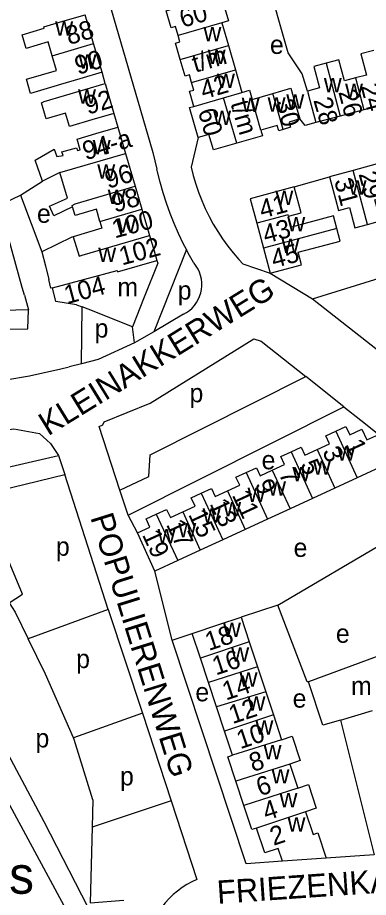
# Model space of a CAD drawing. Extents: x 159261 to 160849, y 382514 to 384534.
# Drawn here: x 159608.7 to 159684.3, y 383783.7 to 383973 of the extents above; entities that cross this region are included whole.
import ezdxf

# ---------------------------------------------------------------- set-up
doc = ezdxf.new("R2010")
doc.units = 0
for name, color, linetype in [('BLT_Basislijn', 7, 'Continuous'), ('BLT_Bebouwing', 7, 'Continuous'), ('BLT_Centroide', 7, 'Continuous'), ('BLT_Huisnummer', 7, 'Continuous'), ('BLT_Huisnummer_ tussenligend', 7, 'Continuous'), ('BLT_Huisnummer_reeks', 7, 'Continuous'), ('BLT_Onderverdeling_panden', 7, 'Continuous'), ('BLT_Straatnaam', 7, 'Continuous'), ('BLT_Terrein_beschrifting', 7, 'Continuous')]:
    doc.layers.add(name, color=color, linetype=linetype)

msp = doc.modelspace()

# ---------------------------------------------------------------- linework, layer by layer
at = {"layer": 'BLT_Basislijn'}
for p, q in [((159627.56, 383958.84), (159626.88, 383961.25)), ((159629.45, 383952.41), (159630.31, 383949.47)), ((159647.59, 383947.2), (159646.07, 383940.85)), ((159609.33, 383934.84), (159614.01, 383937.8)), ((159668.29, 383936.59), (159675.88, 383938.77)), ((159604.09, 383932.33), (159609.33, 383934.84)), ((159609.33, 383934.84), (159613.93, 383922.63)), ((159672.21, 383912.53), (159713.32, 383925.22)), ((159645.04, 383923.14), (159638.02, 383905.45)), ((159657.23, 383920.04), (159663.09, 383918.04)), ((159663.09, 383918.04), (159672.21, 383912.53)), ((159622.48, 383898.56), (159622.57, 383910.8)), ((159644.43, 383909.21), (159638.02, 383905.45)), ((159633.86, 383903.08), (159633.41, 383906.48)), ((159678.99, 383889.28), (159670.76, 383895.84)), ((159632.47, 383865.96), (159678.99, 383889.28)), ((159678.99, 383889.28), (159682.63, 383886.42)), ((159682.63, 383886.42), (159686.54, 383883.35)), ((159617.5, 383878.84), (159618.88, 383874.73)), ((159628.23, 383845.64), (159618.88, 383874.73)), ((159632.47, 383865.96), (159630.72, 383871.32)), ((159634.5, 383862.14), (159632.47, 383865.96)), ((159664.76, 383846.59), (159689.07, 383860.89)), ((159641.98, 383839.1), (159638.28, 383853.93)), ((159628.23, 383845.64), (159610.95, 383839.4)), ((159628.23, 383845.64), (159635.56, 383823.36)), ((159664.76, 383846.59), (159656.82, 383844.02)), ((159671.05, 383830.08), (159664.76, 383846.59)), ((159641.98, 383839.1), (159646.29, 383840.53)), ((159671.39, 383830.08), (159671.05, 383830.08)), ((159635.56, 383823.36), (159620.72, 383818.08)), ((159635.56, 383823.36), (159641.75, 383804.53)), ((159678.24, 383821.9), (159685.52, 383792.92)), ((159620.88, 383817.73), (159620.72, 383818.08)), ((159624.89, 383804.76), (159620.88, 383817.73)), ((159624.89, 383804.76), (159624.74, 383798.83)), ((159641.75, 383804.53), (159624.74, 383798.83)), ((159641.75, 383804.53), (159647.32, 383787.59))]:
    msp.add_line(p, q, dxfattribs=at)
for points in [[(159610.25, 384038.63), (159637.82, 383944.02), (159638.69, 383940.44)], [(159671.12, 383957.21), (159670.01, 383960.92), (159666.98, 383965.44), (159662.28, 383981.84), (159662.11, 383982.43)], [(159672.93, 383950.42), (159670.64, 383949.83), (159669.48, 383951.22)], [(159645.04, 383923.14), (159644.36, 383924.44), (159643.35, 383926.56), (159642.4, 383928.71), (159641.54, 383930.89), (159640.74, 383933.1), (159640.02, 383935.33), (159639.38, 383937.59), (159638.82, 383939.86), (159638.69, 383940.44)], [(159646.07, 383940.85), (159646.53, 383939.02), (159647.06, 383937.21), (159647.67, 383935.43), (159648.36, 383933.67), (159649.11, 383931.95), (159649.95, 383930.25), (159650.85, 383928.6), (159651.82, 383926.98), (159652.86, 383925.41), (159653.96, 383923.88), (159655.13, 383922.4), (159656.36, 383920.98), (159657.23, 383920.04)], [(159646.61, 383920.32), (159645.45, 383922.36), (159645.04, 383923.14)], [(159644.43, 383909.21), (159645.09, 383909.58), (159645.7, 383910.03), (159646.27, 383910.53), (159646.77, 383911.09), (159647.22, 383911.71), (159647.6, 383912.36), (159647.9, 383913.05), (159648.14, 383913.78), (159648.29, 383914.52), (159648.37, 383915.27), (159648.36, 383916.03), (159648.28, 383916.78), (159648.11, 383917.52), (159647.87, 383918.24), (159647.56, 383918.93), (159647.18, 383919.58), (159646.72, 383920.18), (159646.61, 383920.32)], [(159672.21, 383912.53), (159687.55, 383900.54)], [(159582.49, 383905.53), (159610.88, 383906.06), (159611.04, 383910.16)], [(159638.02, 383905.45), (159634.36, 383903.31), (159633.86, 383903.08)], [(159630.72, 383871.32), (159626.23, 383885.04), (159627.01, 383885.44), (159627.33, 383886.08), (159637.21, 383890.08), (159659.6, 383903.88), (159661.19, 383903.39), (159670.76, 383895.84)], [(159633.86, 383903.08), (159626.07, 383899.47), (159622.48, 383898.56)], [(159611.26, 383895.92), (159618, 383897.42), (159619.78, 383897.87)], [(159622.48, 383898.56), (159619.78, 383897.87)], [(159606.15, 383895.08), (159611.26, 383895.92)], [(159630.72, 383871.32), (159636.96, 383874.32), (159637.21, 383878.93), (159670.76, 383895.84)], [(159576.87, 383880.02), (159607.84, 383884.57), (159613.4, 383883.55), (159615.78, 383881.39), (159617.5, 383878.84)], [(159576.87, 383880.02), (159579.79, 383870.52), (159580.1, 383870.2), (159617.5, 383878.84)], [(159585.27, 383853.34), (159584.12, 383856.18), (159581.66, 383865.68), (159618.88, 383874.73)], [(159606.86, 383847.11), (159609.71, 383848.97), (159605.25, 383859.69), (159585.27, 383853.34)], [(159606.86, 383847.11), (159608.14, 383845.11), (159610.95, 383839.4)], [(159620.72, 383818.08), (159614.7, 383831.76), (159610.95, 383839.4)], [(159593.57, 383838.89), (159614.31, 383800.04), (159625.16, 383778.96)], [(159665.73, 383791.51), (159657.93, 383790.96), (159641.98, 383839.1)], [(159621.07, 383777.49), (159612.6, 383774.43), (159599.83, 383767.32), (159593.2, 383763.82), (159592.64, 383763.8), (159578.88, 383788.08), (159578.47, 383789.32), (159580.38, 383790.74), (159605.05, 383805.54), (159605.98, 383805.38), (159621.07, 383777.49)], [(159624.74, 383798.83), (159624.33, 383782.58), (159631.56, 383783.16)], [(159685.52, 383792.92), (159675.16, 383792.18)], [(159647.32, 383787.59), (159646.21, 383787.07), (159645.15, 383786.49), (159644.12, 383785.84), (159643.14, 383785.11), (159642.21, 383784.33), (159641.33, 383783.49), (159640.5, 383782.59), (159639.74, 383781.64), (159639.05, 383780.64), (159638.41, 383779.6), (159637.85, 383778.52), (159637.37, 383777.4), (159637.2, 383776.98)]]:
    msp.add_lwpolyline(points, dxfattribs=at)
at = {"layer": 'BLT_Bebouwing'}
for p, q in [((159625.06, 383967.45), (159623.24, 383973.65)), ((159652.69, 383971.9), (159654.12, 383967)), ((159626.88, 383961.25), (159625.06, 383967.45)), ((159654.12, 383967), (159655.62, 383961.81)), ((159655.62, 383961.81), (159657.03, 383956.94)), ((159627.56, 383958.84), (159629.45, 383952.41)), ((159659.21, 383955.4), (159663.68, 383956.69)), ((159683.3, 383953.17), (159678.22, 383951.82)), ((159688.46, 383954.54), (159683.3, 383953.17)), ((159678.22, 383951.82), (159672.93, 383950.42)), ((159630.31, 383949.47), (159631.96, 383943.81)), ((159664.61, 383949.8), (159661.12, 383948.79)), ((159664.94, 383948.67), (159664.61, 383949.8)), ((159665.92, 383948.95), (159664.94, 383948.67)), ((159661.46, 383947.62), (159655.91, 383946.01)), ((159661.12, 383948.79), (159661.46, 383947.62)), ((159631.96, 383943.81), (159634.03, 383936.75)), ((159686.14, 383941.54), (159680.99, 383940.15)), ((159617.77, 383939.72), (159614.01, 383937.8)), ((159680.99, 383940.15), (159675.88, 383938.77)), ((159634.03, 383936.75), (159635.48, 383931.8)), ((159635.48, 383931.8), (159637.13, 383926.16)), ((159660.23, 383928.81), (159661.67, 383923.41)), ((159637.13, 383926.16), (159638.11, 383922.81)), ((159661.67, 383923.41), (159663.09, 383918.04)), ((159610.17, 383913.27), (159611.04, 383910.16)), ((159621.4, 383911.24), (159622.57, 383910.8)), ((159635.96, 383912.86), (159633.41, 383906.48)), ((159611.04, 383910.16), (159605.55, 383909.98)), ((159633.41, 383906.48), (159623.85, 383910.29)), ((159677.26, 383884.03), (159679.44, 383885.04)), ((159690.72, 383878.09), (159681.87, 383874.01)), ((159681.87, 383874.01), (159677.06, 383871.8)), ((159677.06, 383871.8), (159672.23, 383869.57)), ((159672.23, 383869.57), (159667.39, 383867.34)), ((159667.39, 383867.34), (159662.56, 383865.12)), ((159662.56, 383865.12), (159657.71, 383862.88)), ((159638.28, 383853.93), (159634.5, 383862.14)), ((159657.71, 383862.88), (159652.88, 383860.66)), ((159652.88, 383860.66), (159648.05, 383858.43)), ((159648.05, 383858.43), (159643.18, 383856.19)), ((159643.18, 383856.19), (159638.28, 383853.93)), ((159656.82, 383844.02), (159658.58, 383838.72)), ((159648.07, 383835.17), (159646.29, 383840.53)), ((159658.58, 383838.72), (159660.38, 383833.31)), ((159690.23, 383837.11), (159671.39, 383830.08)), ((159649.8, 383829.95), (159648.07, 383835.17)), ((159660.38, 383833.31), (159662.15, 383827.97)), ((159651.53, 383824.74), (159649.8, 383829.95)), ((159662.15, 383827.97), (159663.81, 383822.99)), ((159653.26, 383819.52), (159651.53, 383824.74)), ((159678.24, 383821.9), (159685.18, 383823.98)), ((159663.81, 383822.99), (159665.58, 383817.67)), ((159654.99, 383814.31), (159653.26, 383819.52)), ((159667.32, 383812.42), (159669.05, 383807.24)), ((159657.43, 383803.54), (159655.7, 383808.75)), ((159670.73, 383802.17), (159672.35, 383797.3))]:
    msp.add_line(p, q, dxfattribs=at)
for points in [[(159640.69, 383974.51), (159645.49, 383975.91), (159652.5, 383977.94), (159654.13, 383972.32), (159652.69, 383971.9)], [(159616.14, 383964.83), (159615.26, 383967.81), (159610.49, 383966.41), (159609.64, 383969.34), (159614.39, 383970.73), (159614.3, 383971.02), (159618.44, 383972.24), (159623.24, 383973.65)], [(159643.25, 383969.16), (159642.69, 383971.11), (159641.76, 383970.84), (159640.69, 383974.51)], [(159643.74, 383963.99), (159642.71, 383967.53), (159643.65, 383967.8), (159643.25, 383969.16)], [(159685.42, 383965.96), (159682.63, 383965.22), (159683.84, 383960.67), (159681.47, 383960.04)], [(159626.88, 383961.25), (159622.08, 383959.84), (159617.94, 383958.62), (159611.48, 383956.72), (159610.58, 383959.76), (159617.06, 383961.67), (159616.14, 383964.83)], [(159646.16, 383959.07), (159645.69, 383960.72), (159644.76, 383960.45), (159643.74, 383963.99)], [(159675.19, 383963.24), (159672.49, 383962.52), (159673.72, 383957.9), (159671.12, 383957.21)], [(159681.47, 383960.04), (159679.1, 383959.41), (159677.89, 383963.96), (159675.19, 383963.24)], [(159629.45, 383952.41), (159624.65, 383951.01), (159619.86, 383949.6), (159619.02, 383952.48), (159614.83, 383951.25), (159613.81, 383954.7), (159614.43, 383955), (159627.56, 383958.84)], [(159646.68, 383953.93), (159645.74, 383957.17), (159646.64, 383957.43), (159646.16, 383959.07)], [(159657.03, 383956.94), (159658.63, 383957.38), (159659.21, 383955.4)], [(159663.68, 383956.69), (159667.57, 383957.82), (159668.09, 383956.02), (159669.48, 383951.22)], [(159671.12, 383957.21), (159671.65, 383955.25), (159672.93, 383950.42)], [(159647.59, 383947.2), (159645.72, 383953.65), (159646.68, 383953.93)], [(159669.48, 383951.22), (159667.19, 383950.56), (159667.52, 383949.42), (159665.92, 383948.95)], [(159614.01, 383937.8), (159612.43, 383942.33), (159616.54, 383944.74), (159617.13, 383943.13), (159618.48, 383943.39), (159618.22, 383944.11), (159621.38, 383945.04), (159621.56, 383944.43), (159622.15, 383944.6), (159621.48, 383946.89), (159625.51, 383948.07), (159630.31, 383949.47)], [(159655.91, 383946.01), (159650.86, 383944.55), (159649.9, 383947.87), (159647.59, 383947.2)], [(159620.54, 383932.28), (159616.52, 383930.37), (159615.53, 383932.46), (159619.4, 383934.17), (159617.77, 383939.72)], [(159675.88, 383938.77), (159677.18, 383933.94), (159677.82, 383931.52), (159680.18, 383932.16), (159681.36, 383927.8), (159684.11, 383928.54)], [(159668.29, 383936.59), (159658.83, 383934.05), (159660.23, 383928.81)], [(159667.07, 383930.32), (159669.78, 383931.05), (159668.29, 383936.59)], [(159684.11, 383928.54), (159686.86, 383929.28), (159685.64, 383933.79), (159688.05, 383934.44)], [(159626.43, 383929.15), (159625.65, 383931.81), (159621.07, 383930.47), (159620.54, 383932.28)], [(159677.46, 383927.65), (159676.74, 383930.34), (159667.72, 383927.94), (159667.07, 383930.32)], [(159626.43, 383929.15), (159626.85, 383927.69), (159620.66, 383925.87)], [(159663.09, 383918.04), (159669.88, 383919.86), (159669.17, 383922.53), (159678.18, 383924.95), (159677.46, 383927.65)], [(159610.17, 383913.27), (159609.69, 383914.97), (159606.71, 383925.63)], [(159620.66, 383925.87), (159620.36, 383925.79), (159613.93, 383922.63)], [(159613.93, 383922.63), (159614.67, 383919.65), (159615.4, 383916.68)], [(159638.11, 383922.81), (159638.7, 383920.79)], [(159638.7, 383920.79), (159638.89, 383920.16), (159635.96, 383912.86)], [(159616.18, 383914.87), (159615.87, 383914.79), (159615.4, 383916.68)], [(159616.93, 383911.92), (159616.18, 383914.87)], [(159621.4, 383911.24), (159616.93, 383911.92)], [(159623.85, 383910.29), (159622.57, 383910.8)], [(159679.44, 383885.04), (159680.26, 383883.28), (159682.88, 383884.49), (159683.95, 383882.21), (159686.54, 383883.35)], [(159673.24, 383880.1), (159675.86, 383881.3), (159675.07, 383883.03), (159677.26, 383884.03)], [(159663.56, 383875.65), (159666.18, 383876.86), (159665.39, 383878.58), (159667.6, 383879.6)], [(159667.6, 383879.6), (159669.81, 383880.62), (159670.61, 383878.89), (159673.24, 383880.1)], [(159653.89, 383871.18), (159656.54, 383872.4), (159655.74, 383874.15), (159657.93, 383875.16)], [(159657.93, 383875.16), (159660.13, 383876.17), (159660.93, 383874.44), (159663.56, 383875.65)], [(159648.25, 383870.69), (159650.43, 383871.7), (159651.23, 383869.96), (159653.89, 383871.18)], [(159644.25, 383866.66), (159646.91, 383867.89), (159646.08, 383869.69), (159648.25, 383870.69)], [(159634.5, 383862.14), (159637.18, 383863.38), (159636.35, 383865.17), (159638.57, 383866.19)], [(159638.57, 383866.19), (159640.78, 383867.21), (159641.6, 383865.44), (159644.25, 383866.66)], [(159646.29, 383840.53), (159652.04, 383842.44), (159656.82, 383844.02)], [(159678.24, 383821.9), (159674.48, 383820.77), (159671.39, 383830.08)], [(159665.58, 383817.67), (159667.81, 383818.42), (159669.55, 383813.16), (159667.32, 383812.42)], [(159655.7, 383808.75), (159653.97, 383813.97), (159654.99, 383814.31)], [(159669.05, 383807.24), (159671.33, 383808.01), (159673.01, 383802.92), (159670.73, 383802.17)], [(159660.18, 383798.66), (159659.16, 383798.32), (159657.43, 383803.54)], [(159665.73, 383791.51), (159664.82, 383794.25), (159661.96, 383793.3), (159660.18, 383798.66)], [(159672.35, 383797.3), (159673.36, 383797.63), (159675.16, 383792.18)], [(159675.16, 383792.18), (159665.73, 383791.51)]]:
    msp.add_lwpolyline(points, dxfattribs=at)
at = {"layer": 'BLT_Onderverdeling_panden'}
for p, q in [((159652.69, 383971.9), (159643.25, 383969.16)), ((159616.14, 383964.83), (159625.06, 383967.45)), ((159643.74, 383963.99), (159654.12, 383967)), ((159675.19, 383963.24), (159678.22, 383951.82)), ((159646.16, 383959.07), (159655.62, 383961.81)), ((159681.47, 383960.04), (159683.3, 383953.17)), ((159653.07, 383955.79), (159657.03, 383956.94)), ((159665.92, 383948.95), (159663.68, 383956.69)), ((159646.68, 383953.93), (159653.07, 383955.79)), ((159655.91, 383946.01), (159653.07, 383955.79)), ((159661.12, 383948.79), (159659.21, 383955.4)), ((159617.77, 383939.72), (159631.96, 383943.81)), ((159684.11, 383928.54), (159680.99, 383940.15)), ((159677.46, 383927.65), (159661.67, 383923.41)), ((159677.26, 383884.03), (159681.87, 383874.01)), ((159667.6, 383879.6), (159672.23, 383869.57)), ((159673.24, 383880.1), (159677.06, 383871.8)), ((159657.93, 383875.16), (159662.56, 383865.12)), ((159663.56, 383875.65), (159667.39, 383867.34)), ((159648.25, 383870.69), (159652.88, 383860.66)), ((159653.89, 383871.18), (159657.71, 383862.88)), ((159638.57, 383866.19), (159643.18, 383856.19)), ((159644.25, 383866.66), (159648.05, 383858.43)), ((159658.58, 383838.72), (159648.07, 383835.17)), ((159660.38, 383833.31), (159649.8, 383829.95)), ((159662.15, 383827.97), (159651.53, 383824.74)), ((159663.81, 383822.99), (159653.26, 383819.52)), ((159665.58, 383817.67), (159654.99, 383814.31)), ((159667.32, 383812.42), (159655.7, 383808.75)), ((159669.05, 383807.24), (159657.43, 383803.54)), ((159670.73, 383802.17), (159660.18, 383798.66))]:
    msp.add_line(p, q, dxfattribs=at)
for points in [[(159620.54, 383932.28), (159620.44, 383932.62), (159621.08, 383932.95), (159634.03, 383936.75)], [(159626.43, 383929.15), (159635.48, 383931.8)], [(159667.07, 383930.32), (159667, 383930.61), (159660.23, 383928.81)], [(159620.66, 383925.87), (159621.96, 383921.67), (159622.62, 383921.89), (159637.13, 383926.16)], [(159616.18, 383914.87), (159630.11, 383918.6), (159630.2, 383918.3), (159638.7, 383920.79)]]:
    msp.add_lwpolyline(points, dxfattribs=at)

# ---------------------------------------------------------------- texts
at = {"layer": 'BLT_Centroide'}
for s, p in [('w', (159616.77, 383969.12)), ('w', (159648.73, 383967.94)), ('e', (159663.06, 383965.21)), ('w', (159649.64, 383963.03)), ('w', (159621.8, 383962.03)), ('w', (159651.64, 383957.88)), ('w', (159674.67, 383956.98)), ('w', (159679.25, 383955.77)), ('w', (159621.7, 383954.5)), ('w', (159666.58, 383953.42)), ('w', (159656.97, 383952.7)), ('w', (159662.55, 383952.78)), ('w', (159650.81, 383949.92)), ('w', (159624.87, 383943.62)), ('w', (159625.85, 383938.38)), ('w', (159680, 383934.92)), ('w', (159628.1, 383932.94)), ('w', (159664.22, 383932.72)), ('e', (159612.86, 383928.88)), ('w', (159666.79, 383927.03)), ('w', (159630.28, 383926.75)), ('w', (159665.55, 383922.41)), ('w', (159626.05, 383920.47)), ('m', (159630.19, 383913.06)), ('p', (159643.18, 383912.35)), ('p', (159625.28, 383904.18)), ('p', (159645.73, 383890.26)), ('w', (159677.55, 383877.7)), ('e', (159661.26, 383875.84)), ('w', (159672.33, 383874.66)), ('w', (159667.89, 383873.27)), ('w', (159662.66, 383870.2)), ('w', (159658.22, 383868.83)), ('w', (159652.98, 383865.72)), ('w', (159648.56, 383864.34)), ('w', (159643.31, 383861.23)), ('w', (159638.84, 383859.89)), ('p', (159616.94, 383857.24)), ('e', (159668.15, 383856.99)), ('w', (159652.94, 383839.78)), ('e', (159677.27, 383838.52)), ('w', (159654.71, 383834.44)), ('p', (159621.3, 383833.07)), ('w', (159656.51, 383829.06)), ('m', (159680.53, 383827.25)), ('e', (159646.99, 383825.92)), ('w', (159658.22, 383823.91)), ('e', (159667.95, 383824.56)), ('w', (159659.93, 383818.75)), ('p', (159612.54, 383816)), ('w', (159661.69, 383813.47)), ('p', (159630.75, 383807.83)), ('w', (159663.41, 383808.25)), ('w', (159665.12, 383803.12)), ('w', (159666.85, 383797.91))]:
    msp.add_text(s, height=4, dxfattribs=at).set_placement(p)
at = {"layer": 'BLT_Huisnummer'}
for s, rotation, p in [('88', 16.3798, (159619.74, 383967.1)), ('92', 16.3106, (159623.81, 383952.11)), ('28', 286.1736, (159672.38, 383955.27)), ('31', 285.0842, (159676.87, 383937.96)), ('41', 14.9062, (159661.35, 383929.76)), ('100', 15.0692, (159629.62, 383925.5)), ('102', 15.1239, (159631.17, 383919.68)), ('45', 14.9178, (159663.92, 383919.11)), ('104', 15.1239, (159619.31, 383911.35)), ('1', 294.7371, (159679.24, 383881.26)), ('7', 294.7371, (159664.87, 383874.9)), ('13', 294.7345, (159650.02, 383868.45)), ('19', 294.7331, (159635.45, 383861.76)), ('18', 18.3524, (159649.87, 383836.75)), ('10', 18.3524, (159656.65, 383815.6)), ('2', 18.3503, (159663.83, 383794.81))]:
    msp.add_text(s, height=4, rotation=rotation, dxfattribs=at).set_placement(p)
at = {"layer": 'BLT_Huisnummer_ tussenligend'}
for s, rotation, p in [('90', 16.3798, (159621.67, 383960.69)), ('24', 284.8732, (159682.57, 383958.28)), ('26', 284.8732, (159677.77, 383957.04)), ('96', 16.3183, (159628.15, 383936.18)), ('29', 285.0725, (159682.13, 383939.4)), ('98', 16.3183, (159629.62, 383931.03)), ('43', 14.9062, (159662.11, 383924.39)), ('3', 294.7371, (159674.27, 383879.67)), ('5', 294.7371, (159669.5, 383876.89)), ('9', 294.7429, (159659.71, 383872.64)), ('11', 294.7429, (159654.81, 383870.3)), ('15', 294.7345, (159645.4, 383866.14)), ('17', 294.7345, (159640.62, 383863.99)), ('16', 18.3524, (159651.41, 383831.48)), ('14', 18.3524, (159653.57, 383826.08)), ('12', 18.3524, (159654.97, 383821)), ('8', 18.3503, (159659.36, 383810.69)), ('6', 18.3503, (159660.89, 383805.45)), ('4', 18.3503, (159662.28, 383800.2))]:
    msp.add_text(s, height=4, rotation=rotation, dxfattribs=at).set_placement(p)
at = {"layer": 'BLT_Huisnummer_reeks'}
for s, rotation, p in [('60', 16.1823, (159644.23, 383970.81)), ('t/m', 16.1823, (159646.96, 383961.14)), ('42', 16.1783, (159648.73, 383955.4)), ('t/m', 286.1723, (159654.53, 383954.59)), ('30', 286.1742, (159664.22, 383954.87)), ('60', 286.1715, (159647.5, 383952.91)), ('94-a', 16.3183, (159623.34, 383942.31))]:
    msp.add_text(s, height=4, rotation=rotation, dxfattribs=at).set_placement(p)
at = {"layer": 'BLT_Straatnaam'}
for s, rotation, p in [('KLEINAKKERWEG', 31.6654, (159615.24, 383882.91)), ('POPULIERENWEG', 287.344, (159624.31, 383865.52)), ('FRIEZENKAMPSTRAAT', 3.9033, (159651.8, 383782.34))]:
    msp.add_text(s, height=5, rotation=rotation, dxfattribs=at).set_placement(p)
at = {"layer": 'BLT_Terrein_beschrifting'}
msp.add_text('Begraafplaats', height=8, dxfattribs=at).set_placement((159546.2, 383784.52))

doc.saveas('drawing.dxf')
